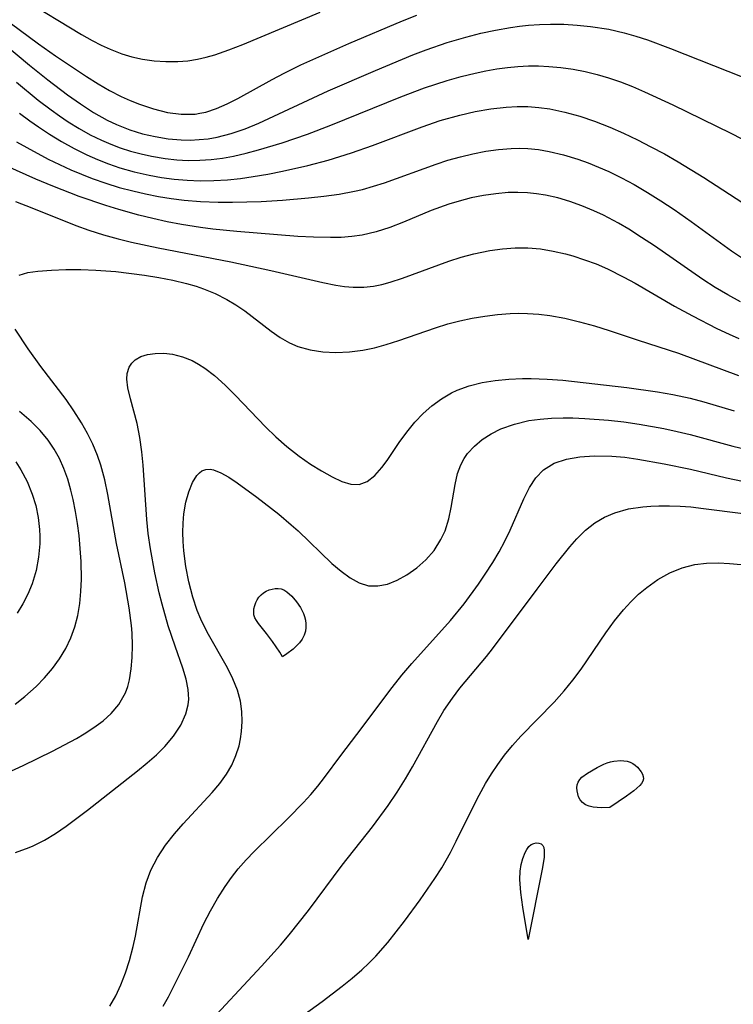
# Model space of a CAD drawing. Header units: inches. Extents: x 1073367 to 1082519, y 1569854 to 1574957.
# Tile 536 of 565: x 1080236 to 1080324, y 1573856 to 1573976. Entities that reach past the tile are written whole.
import ezdxf

# ---------------------------------------------------------------- set-up
doc = ezdxf.new("R2010")
doc.units = ezdxf.units.IN
doc.header["$MEASUREMENT"] = 0
doc.layers.add('CGG_CurvaNivelLidar_v1', color=7, linetype='Continuous', lineweight=30, true_color=0x008008)

msp = doc.modelspace()

# ---------------------------------------------------------------- linework, layer by layer
at = {"layer": 'CGG_CurvaNivelLidar_v1'}
for points in [[(1080236.8386, 1573978.9608, 79), (1080243.9468, 1573974.6223, 79), (1080245.2596, 1573973.88, 79), (1080246.3442, 1573973.3214, 79), (1080247.4415, 1573972.8141, 79), (1080248.8607, 1573972.2584, 79), (1080250.1137, 1573971.8815, 79), (1080251.3852, 1573971.6037, 79), (1080252.82, 1573971.407, 79), (1080254.2603, 1573971.3182, 79), (1080255.697, 1573971.3273, 79), (1080256.921, 1573971.4135, 79), (1080258.132, 1573971.5905, 79), (1080259.1829, 1573971.8331, 79), (1080260.2289, 1573972.1412, 79), (1080261.9296, 1573972.7324, 79), (1080263.6386, 1573973.4011, 79), (1080273.1158, 1573977.3533, 79)], [(1080234.1397, 1573976.8363, 78.5), (1080238.6764, 1573973.4679, 78.5), (1080240.7649, 1573971.9902, 78.5), (1080244.5765, 1573969.4769, 78.5), (1080245.9764, 1573968.6044, 78.5), (1080247.3844, 1573967.781, 78.5), (1080248.8109, 1573967.0355, 78.5), (1080249.9113, 1573966.5376, 78.5), (1080251.022, 1573966.0949, 78.5), (1080252.728, 1573965.5183, 78.5), (1080254.4357, 1573965.0921, 78.5), (1080256.1383, 1573964.8672, 78.5), (1080257.8147, 1573964.9023, 78.5), (1080258.4171, 1573964.9878, 78.5), (1080259.1325, 1573965.1435, 78.5), (1080260.4477, 1573965.5724, 78.5), (1080261.7446, 1573966.1396, 78.5), (1080263.0366, 1573966.7996, 78.5), (1080267.2273, 1573969.1045, 78.5), (1080268.7108, 1573969.8876, 78.5), (1080270.7388, 1573970.8944, 78.5), (1080272.1895, 1573971.5732, 78.5), (1080276.608, 1573973.52, 78.5), (1080283.1542, 1573976.2971, 78.5), (1080284.9054, 1573976.9922, 78.5)], [(1080234.5717, 1573973.4101, 78), (1080237.5939, 1573970.859, 78), (1080239.8365, 1573969.064, 78), (1080242.2501, 1573967.2619, 78), (1080243.8292, 1573966.1475, 78), (1080245.4329, 1573965.101, 78), (1080247.0775, 1573964.16, 78), (1080248.2154, 1573963.6082, 78), (1080249.8672, 1573962.9578, 78), (1080251.3982, 1573962.4928, 78), (1080252.9535, 1573962.1359, 78), (1080254.5243, 1573961.8856, 78), (1080256.1028, 1573961.7477, 78), (1080257.2212, 1573961.725, 78), (1080258.3373, 1573961.7718, 78), (1080259.4251, 1573961.8909, 78), (1080260.5061, 1573962.08, 78), (1080262.2305, 1573962.5188, 78), (1080263.9322, 1573963.093, 78), (1080265.6109, 1573963.7742, 78), (1080274.0802, 1573967.7153, 78), (1080279.8445, 1573970.2327, 78), (1080284.4362, 1573972.1184, 78), (1080286.0605, 1573972.7388, 78), (1080288.6178, 1573973.6289, 78), (1080290.9088, 1573974.3072, 78), (1080292.7123, 1573974.7644, 78), (1080294.5264, 1573975.1576, 78), (1080296.3492, 1573975.4799, 78), (1080297.4517, 1573975.6345, 78), (1080298.5567, 1573975.7542, 78), (1080299.897, 1573975.8472, 78), (1080301.2391, 1573975.8847, 78), (1080302.8667, 1573975.8595, 78), (1080304.4914, 1573975.7632, 78), (1080306.1103, 1573975.5995, 78), (1080308.3644, 1573975.2487, 78), (1080310.2392, 1573974.8216, 78), (1080311.6631, 1573974.4127, 78), (1080313.0757, 1573973.9488, 78), (1080315.8909, 1573972.9086, 78), (1080324.6516, 1573969.4622, 78)], [(1080235.9918, 1573968.8101, 77.5), (1080238.6576, 1573966.6086, 77.5), (1080240.2375, 1573965.4079, 77.5), (1080241.2771, 1573964.6619, 77.5), (1080242.3338, 1573963.9472, 77.5), (1080243.6494, 1573963.13, 77.5), (1080244.9958, 1573962.3779, 77.5), (1080246.373, 1573961.6992, 77.5), (1080247.5194, 1573961.2069, 77.5), (1080248.6854, 1573960.772, 77.5), (1080249.9446, 1573960.3738, 77.5), (1080251.2199, 1573960.0372, 77.5), (1080252.5076, 1573959.7583, 77.5), (1080254.1756, 1573959.4828, 77.5), (1080255.5823, 1573959.3267, 77.5), (1080256.9926, 1573959.2451, 77.5), (1080258.4036, 1573959.2474, 77.5), (1080259.7829, 1573959.3392, 77.5), (1080261.1585, 1573959.5119, 77.5), (1080262.5285, 1573959.7567, 77.5), (1080264.0574, 1573960.1068, 77.5), (1080265.5806, 1573960.5149, 77.5), (1080268.4542, 1573961.3831, 77.5), (1080271.5501, 1573962.4461, 77.5), (1080274.3928, 1573963.5434, 77.5), (1080282.9398, 1573967.0034, 77.5), (1080285.8307, 1573968.0859, 77.5), (1080288.6311, 1573969.0149, 77.5), (1080290.3244, 1573969.4911, 77.5), (1080292.0285, 1573969.9037, 77.5), (1080293.3473, 1573970.1774, 77.5), (1080294.6697, 1573970.4087, 77.5), (1080295.9949, 1573970.5918, 77.5), (1080297.2623, 1573970.7144, 77.5), (1080298.5309, 1573970.7772, 77.5), (1080299.7716, 1573970.7743, 77.5), (1080301.0117, 1573970.7147, 77.5), (1080302.508, 1573970.5777, 77.5), (1080303.9986, 1573970.3712, 77.5), (1080305.4798, 1573970.0919, 77.5), (1080306.9127, 1573969.7445, 77.5), (1080308.3309, 1573969.3258, 77.5), (1080309.8002, 1573968.8155, 77.5), (1080311.2543, 1573968.2455, 77.5), (1080312.6962, 1573967.6287, 77.5), (1080316.1576, 1573966.0097, 77.5), (1080323.2455, 1573962.5786, 77.5), (1080329.9129, 1573959.1554, 77.5)], [(1080236.3757, 1573965.0106, 77), (1080237.6453, 1573964.0652, 77), (1080238.6868, 1573963.3349, 77), (1080240.0311, 1573962.4533, 77), (1080241.5191, 1573961.5482, 77), (1080243.0374, 1573960.7015, 77), (1080244.587, 1573959.9241, 77), (1080245.9085, 1573959.3361, 77), (1080247.2514, 1573958.8074, 77), (1080248.6142, 1573958.3405, 77), (1080250.3946, 1573957.8349, 77), (1080252.1982, 1573957.4273, 77), (1080253.7336, 1573957.1546, 77), (1080255.2775, 1573956.9468, 77), (1080256.8609, 1573956.8054, 77), (1080258.448, 1573956.7447, 77), (1080260.1128, 1573956.7751, 77), (1080261.7786, 1573956.8832, 77), (1080263.3578, 1573957.041, 77), (1080264.9342, 1573957.2522, 77), (1080266.7114, 1573957.557, 77), (1080268.4838, 1573957.9128, 77), (1080271.5875, 1573958.6206, 77), (1080274.0785, 1573959.2847, 77), (1080276.9372, 1573960.1611, 77), (1080279.5081, 1573961.0613, 77), (1080285.5581, 1573963.3495, 77), (1080287.7763, 1573964.097, 77), (1080290.1652, 1573964.7717, 77), (1080292.0464, 1573965.1953, 77), (1080293.9354, 1573965.5228, 77), (1080295.8273, 1573965.7404, 77), (1080297.1571, 1573965.8148, 77), (1080298.4845, 1573965.81, 77), (1080299.8203, 1573965.7131, 77), (1080301.1498, 1573965.5284, 77), (1080302.9814, 1573965.1417, 77), (1080304.7972, 1573964.6317, 77), (1080306.5972, 1573964.023, 77), (1080308.4607, 1573963.2972, 77), (1080310.1605, 1573962.5563, 77), (1080311.8428, 1573961.7587, 77), (1080313.5075, 1573960.9129, 77), (1080315.1533, 1573960.0232, 77), (1080316.8085, 1573959.0751, 77), (1080319.9629, 1573957.1573, 77), (1080325.421, 1573953.625, 77)], [(1080236.0109, 1573961.5236, 76.5), (1080237.2548, 1573960.8081, 76.5), (1080239.8717, 1573959.4058, 76.5), (1080241.2434, 1573958.7298, 76.5), (1080242.6335, 1573958.0935, 76.5), (1080243.9425, 1573957.5434, 76.5), (1080245.2656, 1573957.0314, 76.5), (1080246.9027, 1573956.4542, 76.5), (1080248.5576, 1573955.9394, 76.5), (1080250.1995, 1573955.5031, 76.5), (1080251.7631, 1573955.1498, 76.5), (1080253.3366, 1573954.8481, 76.5), (1080254.9179, 1573954.5958, 76.5), (1080256.5051, 1573954.3938, 76.5), (1080258.4878, 1573954.2193, 76.5), (1080260.6416, 1573954.131, 76.5), (1080262.3896, 1573954.1206, 76.5), (1080265.8851, 1573954.2244, 76.5), (1080268.4835, 1573954.3919, 76.5), (1080271.6647, 1573954.659, 76.5), (1080273.5584, 1573954.857, 76.5), (1080275.4378, 1573955.1149, 76.5), (1080277.2969, 1573955.4646, 76.5), (1080278.2884, 1573955.7032, 76.5), (1080279.6237, 1573956.0835, 76.5), (1080280.9474, 1573956.5141, 76.5), (1080287.2496, 1573958.7951, 76.5), (1080288.708, 1573959.2644, 76.5), (1080290.23, 1573959.6907, 76.5), (1080291.7616, 1573960.0531, 76.5), (1080293.315, 1573960.3509, 76.5), (1080294.871, 1573960.5702, 76.5), (1080296.4266, 1573960.6959, 76.5), (1080297.4434, 1573960.7178, 76.5), (1080298.4574, 1573960.6839, 76.5), (1080299.7772, 1573960.5486, 76.5), (1080301.0904, 1573960.3225, 76.5), (1080302.831, 1573959.9043, 76.5), (1080304.5581, 1573959.3764, 76.5), (1080305.8372, 1573958.9211, 76.5), (1080307.1056, 1573958.4179, 76.5), (1080308.361, 1573957.8679, 76.5), (1080309.9112, 1573957.1145, 76.5), (1080311.437, 1573956.296, 76.5), (1080313.091, 1573955.3268, 76.5), (1080314.7185, 1573954.3014, 76.5), (1080316.3218, 1573953.2314, 76.5), (1080318.4179, 1573951.7564, 76.5), (1080323.3267, 1573948.1943, 76.5), (1080324.6654, 1573947.2787, 76.5)], [(1080324.4466, 1573941.976, 76), (1080322.8877, 1573942.8023, 76), (1080321.3542, 1573943.7149, 76), (1080319.8299, 1573944.7063, 76), (1080313.9157, 1573948.8013, 76), (1080312.3592, 1573949.8377, 76), (1080310.7846, 1573950.8311, 76), (1080309.5219, 1573951.5747, 76), (1080307.721, 1573952.5293, 76), (1080306.5255, 1573953.0874, 76), (1080305.0725, 1573953.6869, 76), (1080303.6003, 1573954.2091, 76), (1080302.1124, 1573954.6481, 76), (1080300.6117, 1573954.9932, 76), (1080299.526, 1573955.1742, 76), (1080298.435, 1573955.2897, 76), (1080297.245, 1573955.3338, 76), (1080296.0514, 1573955.3021, 76), (1080294.5469, 1573955.1707, 76), (1080293.0449, 1573954.9507, 76), (1080291.5503, 1573954.6511, 76), (1080290.0682, 1573954.2767, 76), (1080288.8116, 1573953.8968, 76), (1080286.6532, 1573953.1122, 76), (1080283.2757, 1573951.7115, 76), (1080281.5914, 1573951.0533, 76), (1080279.9263, 1573950.5058, 76), (1080278.2367, 1573950.1058, 76), (1080276.9643, 1573949.9292, 76), (1080275.6753, 1573949.8384, 76), (1080274.3716, 1573949.8095, 76), (1080272.2975, 1573949.8483, 76), (1080270.3816, 1573949.955, 76), (1080262.9081, 1573950.5404, 76), (1080259.9954, 1573950.8318, 76), (1080258.5023, 1573951.0275, 76), (1080256.1491, 1573951.4076, 76), (1080254.4058, 1573951.7482, 76), (1080252.6692, 1573952.1336, 76), (1080250.9399, 1573952.5601, 76), (1080248.4916, 1573953.238, 76), (1080246.9111, 1573953.7284, 76), (1080243.6567, 1573954.8431, 76), (1080240.4462, 1573956.0812, 76), (1080238.3767, 1573956.9613, 76), (1080233.6238, 1573959.0583, 76)], [(1080235.8725, 1573954.2036, 75.5), (1080237.8873, 1573953.4442, 75.5), (1080243.2589, 1573951.2953, 75.5), (1080244.8363, 1573950.7283, 75.5), (1080246.6287, 1573950.1636, 75.5), (1080248.4421, 1573949.6644, 75.5), (1080250.0604, 1573949.2658, 75.5), (1080253.3185, 1573948.5584, 75.5), (1080262.188, 1573946.8566, 75.5), (1080267.0586, 1573945.7822, 75.5), (1080273.4394, 1573944.3092, 75.5), (1080274.9984, 1573944.0077, 75.5), (1080276.0699, 1573943.8498, 75.5), (1080277.1361, 1573943.7577, 75.5), (1080278.4397, 1573943.766, 75.5), (1080279.5982, 1573943.897, 75.5), (1080280.6257, 1573944.0988, 75.5), (1080281.6513, 1573944.3644, 75.5), (1080283.1422, 1573944.8361, 75.5), (1080288.8012, 1573946.9288, 75.5), (1080290.3318, 1573947.4069, 75.5), (1080291.8818, 1573947.8155, 75.5), (1080293.8033, 1573948.2152, 75.5), (1080295.3502, 1573948.4421, 75.5), (1080296.8992, 1573948.568, 75.5), (1080298.4461, 1573948.5707, 75.5), (1080299.997, 1573948.4309, 75.5), (1080301.541, 1573948.1691, 75.5), (1080303.0775, 1573947.811, 75.5), (1080303.9712, 1573947.5645, 75.5), (1080305.3944, 1573947.1132, 75.5), (1080306.8019, 1573946.5931, 75.5), (1080308.1884, 1573946.002, 75.5), (1080310.2051, 1573944.9943, 75.5), (1080311.5754, 1573944.2332, 75.5), (1080316.3731, 1573941.4331, 75.5), (1080318.5623, 1573940.2472, 75.5), (1080321.5586, 1573938.7151, 75.5), (1080323.0682, 1573938.0058, 75.5), (1080324.2374, 1573937.5008, 75.5)], [(1080236.3249, 1573945.2409, 75), (1080237.405, 1573945.5386, 75), (1080238.6136, 1573945.7194, 75), (1080240.2973, 1573945.8382, 75), (1080242.0362, 1573945.8936, 75), (1080243.8489, 1573945.8982, 75), (1080245.7086, 1573945.8391, 75), (1080248.1467, 1573945.6531, 75), (1080251.6408, 1573945.23, 75), (1080253.3795, 1573944.9538, 75), (1080255.0961, 1573944.6214, 75), (1080256.7796, 1573944.2161, 75), (1080257.9495, 1573943.8724, 75), (1080258.8385, 1573943.5687, 75), (1080260.2952, 1573942.9732, 75), (1080261.6863, 1573942.2693, 75), (1080262.8076, 1573941.5875, 75), (1080263.883, 1573940.8472, 75), (1080267.1164, 1573938.3792, 75), (1080268.2249, 1573937.6096, 75), (1080269.3742, 1573936.9488, 75), (1080270.3655, 1573936.5178, 75), (1080271.8644, 1573936.0915, 75), (1080273.4272, 1573935.8614, 75), (1080275.0333, 1573935.7923, 75), (1080276.6644, 1573935.8602, 75), (1080278.3223, 1573936.062, 75), (1080279.7472, 1573936.3591, 75), (1080281.1715, 1573936.749, 75), (1080282.6909, 1573937.2339, 75), (1080287.1916, 1573938.7984, 75), (1080288.701, 1573939.2644, 75), (1080290.1731, 1573939.6473, 75), (1080291.6599, 1573939.967, 75), (1080293.1969, 1573940.2334, 75), (1080294.7408, 1573940.4315, 75), (1080296.2886, 1573940.5501, 75), (1080297.3616, 1573940.5781, 75), (1080298.4339, 1573940.5566, 75), (1080299.8043, 1573940.4537, 75), (1080301.1712, 1573940.2776, 75), (1080302.984, 1573939.9514, 75), (1080304.787, 1573939.5367, 75), (1080306.5934, 1573939.0412, 75), (1080308.3853, 1573938.4839, 75), (1080311.9263, 1573937.2887, 75), (1080316.8672, 1573935.6924, 75), (1080324.2104, 1573932.9831, 75)], [(1080233.8484, 1573883.9979, 75), (1080236.8176, 1573885.327, 75), (1080240.3944, 1573887.0743, 75), (1080241.888, 1573887.8524, 75), (1080243.337, 1573888.6543, 75), (1080244.2714, 1573889.2085, 75), (1080245.4663, 1573889.9836, 75), (1080246.5754, 1573890.808, 75), (1080247.5719, 1573891.6979, 75), (1080248.513, 1573892.7907, 75), (1080249.3183, 1573894.1975, 75), (1080249.5981, 1573894.9749, 75), (1080249.8064, 1573895.7898, 75), (1080250.0317, 1573897.1311, 75), (1080250.1545, 1573898.5389, 75), (1080250.1849, 1573899.996, 75), (1080250.1268, 1573901.4882, 75), (1080250.0454, 1573902.4415, 75), (1080249.7675, 1573904.5865, 75), (1080249.2222, 1573907.6332, 75), (1080248.2432, 1573912.4532, 75), (1080247.1649, 1573918.4447, 75), (1080246.7787, 1573920.2456, 75), (1080246.3019, 1573922.0133, 75), (1080245.898, 1573923.2046, 75), (1080245.3312, 1573924.5715, 75), (1080244.6765, 1573925.9037, 75), (1080243.9476, 1573927.2033, 75), (1080243.0325, 1573928.6533, 75), (1080242.057, 1573930.0385, 75), (1080238.9979, 1573934.056, 75), (1080237.4352, 1573936.2279, 75), (1080235.8297, 1573938.637, 75)], [(1080235.8704, 1573874.7297, 74.5), (1080237.5563, 1573875.3075, 74.5), (1080238.0378, 1573875.5134, 74.5), (1080239.4207, 1573876.216, 74.5), (1080240.7564, 1573877.0303, 74.5), (1080242.0611, 1573877.9242, 74.5), (1080244.675, 1573879.8802, 74.5), (1080250.7987, 1573884.6796, 74.5), (1080251.9762, 1573885.6528, 74.5), (1080253.095, 1573886.6465, 74.5), (1080254.1293, 1573887.674, 74.5), (1080255.1993, 1573888.9406, 74.5), (1080256.0737, 1573890.2675, 74.5), (1080256.7024, 1573891.6516, 74.5), (1080256.9796, 1573892.7671, 74.5), (1080257.0424, 1573893.4314, 74.5), (1080257.0374, 1573893.9986, 74.5), (1080256.9767, 1573894.6275, 74.5), (1080256.719, 1573895.9026, 74.5), (1080256.3303, 1573897.2072, 74.5), (1080255.3704, 1573899.923, 74.5), (1080254.5529, 1573902.4002, 74.5), (1080253.7988, 1573905.0525, 74.5), (1080253.4496, 1573906.4451, 74.5), (1080252.9043, 1573908.8759, 74.5), (1080252.3708, 1573911.7913, 74.5), (1080252.1117, 1573913.6878, 74.5), (1080251.944, 1573915.3759, 74.5), (1080251.4747, 1573922.0034, 74.5), (1080251.323, 1573923.628, 74.5), (1080251.0824, 1573925.4042, 74.5), (1080250.7497, 1573927.1012, 74.5), (1080249.9246, 1573930.1134, 74.5), (1080249.6073, 1573931.4692, 74.5), (1080249.4934, 1573932.5291, 74.5), (1080249.5321, 1573933.2029, 74.5), (1080249.7644, 1573933.9811, 74.5), (1080250.0767, 1573934.4763, 74.5), (1080250.4989, 1573934.8863, 74.5), (1080251.1866, 1573935.2786, 74.5), (1080252.0044, 1573935.5339, 74.5), (1080252.9622, 1573935.6726, 74.5), (1080253.9945, 1573935.684, 74.5), (1080255.0729, 1573935.5629, 74.5), (1080256.2797, 1573935.266, 74.5), (1080257.4787, 1573934.7877, 74.5), (1080258.247, 1573934.3712, 74.5), (1080258.999, 1573933.8815, 74.5), (1080260.1858, 1573932.9607, 74.5), (1080261.4775, 1573931.7971, 74.5), (1080262.749, 1573930.5384, 74.5), (1080266.4418, 1573926.7004, 74.5), (1080267.6827, 1573925.4867, 74.5), (1080269.0367, 1573924.2775, 74.5), (1080270.5391, 1573923.1035, 74.5), (1080271.916, 1573922.1518, 74.5), (1080273.2714, 1573921.3095, 74.5), (1080274.5725, 1573920.5865, 74.5), (1080275.7435, 1573920.0334, 74.5), (1080276.8404, 1573919.6938, 74.5), (1080277.8681, 1573919.6671, 74.5), (1080278.8476, 1573920.0418, 74.5), (1080279.7664, 1573920.7566, 74.5), (1080280.6311, 1573921.7248, 74.5), (1080281.2742, 1573922.6064, 74.5), (1080282.7622, 1573924.7993, 74.5), (1080283.6722, 1573926.0493, 74.5), (1080284.6674, 1573927.2646, 74.5), (1080285.6662, 1573928.3087, 74.5), (1080286.7478, 1573929.2691, 74.5), (1080287.9085, 1573930.1264, 74.5), (1080289.1487, 1573930.8563, 74.5), (1080289.8209, 1573931.1744, 74.5), (1080291.3144, 1573931.7168, 74.5), (1080292.8783, 1573932.1059, 74.5), (1080294.4942, 1573932.3708, 74.5), (1080296.1477, 1573932.5326, 74.5), (1080297.8274, 1573932.6052, 74.5), (1080298.8872, 1573932.6078, 74.5), (1080300.8119, 1573932.5336, 74.5), (1080302.7483, 1573932.3847, 74.5), (1080306.6403, 1573931.9683, 74.5), (1080310.5505, 1573931.4985, 74.5), (1080314.3159, 1573930.978, 74.5), (1080316.1789, 1573930.6528, 74.5), (1080318.3069, 1573930.1866, 74.5), (1080319.9661, 1573929.7427, 74.5), (1080323.6744, 1573928.6492, 74.5)], [(1080235.8416, 1573892.8292, 75.5), (1080237.0417, 1573893.7667, 75.5), (1080238.4055, 1573894.9898, 75.5), (1080239.4408, 1573896.0576, 75.5), (1080240.3967, 1573897.1841, 75.5), (1080241.2609, 1573898.3686, 75.5), (1080242.0159, 1573899.6143, 75.5), (1080242.6387, 1573900.9111, 75.5), (1080243.136, 1573902.2619, 75.5), (1080243.5064, 1573903.6575, 75.5), (1080243.7517, 1573905.1141, 75.5), (1080243.8864, 1573906.5995, 75.5), (1080243.9335, 1573908.1051, 75.5), (1080243.8891, 1573910.2562, 75.5), (1080243.7923, 1573911.8418, 75.5), (1080243.6447, 1573913.4264, 75.5), (1080243.4594, 1573914.9027, 75.5), (1080243.2254, 1573916.3664, 75.5), (1080242.9366, 1573917.8109, 75.5), (1080242.6514, 1573918.9823, 75.5), (1080242.2633, 1573920.3058, 75.5), (1080241.8002, 1573921.5911, 75.5), (1080241.2451, 1573922.8277, 75.5), (1080240.6034, 1573923.9717, 75.5), (1080239.8632, 1573925.0556, 75.5), (1080238.8874, 1573926.2371, 75.5), (1080237.8065, 1573927.3373, 75.5), (1080236.3679, 1573928.5845, 75.5)], [(1080247.4211, 1573855.9368, 74), (1080248.1468, 1573857.1984, 74), (1080248.7729, 1573858.5661, 74), (1080249.3169, 1573860.0104, 74), (1080249.7915, 1573861.5078, 74), (1080250.2531, 1573863.2514, 74), (1080250.5249, 1573864.5001, 74), (1080251.4014, 1573869.2953, 74), (1080251.8362, 1573871.0052, 74), (1080252.4056, 1573872.5514, 74), (1080253.2171, 1573874.1137, 74), (1080254.2019, 1573875.5938, 74), (1080255.3152, 1573877.0057, 74), (1080256.3743, 1573878.2066, 74), (1080259.9284, 1573882.0227, 74), (1080260.8401, 1573883.1281, 74), (1080261.654, 1573884.2781, 74), (1080262.2909, 1573885.3921, 74), (1080262.807, 1573886.5509, 74), (1080263.1926, 1573887.7468, 74), (1080263.3807, 1573888.6087, 74), (1080263.5051, 1573889.4815, 74), (1080263.582, 1573890.7146, 74), (1080263.5386, 1573891.9508, 74), (1080263.3605, 1573893.1799, 74), (1080262.9831, 1573894.5566, 74), (1080262.4508, 1573895.9128, 74), (1080261.8004, 1573897.2494, 74), (1080259.3015, 1573901.6423, 74), (1080258.5259, 1573903.2164, 74), (1080258.0902, 1573904.2676, 74), (1080257.5379, 1573905.8871, 74), (1080257.048, 1573907.7626, 74), (1080256.6864, 1573909.6603, 74), (1080256.4463, 1573911.5551, 74), (1080256.3626, 1573912.6843, 74), (1080256.3322, 1573913.796, 74), (1080256.3662, 1573914.953, 74), (1080256.4678, 1573916.0709, 74), (1080256.7058, 1573917.4867, 74), (1080257.0501, 1573918.7734, 74), (1080257.4946, 1573919.886, 74), (1080258.0406, 1573920.7667, 74), (1080258.3519, 1573921.0956, 74), (1080258.6412, 1573921.3088, 74), (1080259.1178, 1573921.4959, 74), (1080259.6485, 1573921.5177, 74), (1080260.0898, 1573921.4327, 74), (1080260.9781, 1573921.0807, 74), (1080261.9399, 1573920.5325, 74), (1080262.9663, 1573919.8444, 74), (1080265.3547, 1573918.1088, 74), (1080268.0518, 1573916.025, 74), (1080269.5769, 1573914.7286, 74), (1080270.3941, 1573913.9845, 74), (1080274.5424, 1573910.0216, 74), (1080275.6511, 1573909.0706, 74), (1080276.7598, 1573908.26, 74), (1080277.8789, 1573907.6463, 74), (1080279.0185, 1573907.2974, 74), (1080280.155, 1573907.2642, 74), (1080281.3049, 1573907.4943, 74), (1080282.509, 1573907.9613, 74), (1080283.6907, 1573908.612, 74), (1080284.8994, 1573909.4678, 74), (1080286.0225, 1573910.4718, 74), (1080287.0171, 1573911.6172, 74), (1080287.8548, 1573912.9298, 74), (1080288.3471, 1573913.9927, 74), (1080288.8112, 1573915.4667, 74), (1080289.102, 1573916.8647, 74), (1080289.5719, 1573919.6574, 74), (1080289.8906, 1573920.9903, 74), (1080290.2847, 1573922.0671, 74), (1080290.6893, 1573922.8264, 74), (1080291.1096, 1573923.4274, 74), (1080291.9343, 1573924.3341, 74), (1080292.8975, 1573925.1398, 74), (1080293.9762, 1573925.8433, 74), (1080295.1529, 1573926.4382, 74), (1080296.8191, 1573927.0424, 74), (1080298.5937, 1573927.4554, 74), (1080299.9535, 1573927.6424, 74), (1080301.3464, 1573927.7472, 74), (1080302.764, 1573927.7871, 74), (1080303.9675, 1573927.7801, 74), (1080305.414, 1573927.7284, 74), (1080308.3298, 1573927.5068, 74), (1080310.2021, 1573927.2933, 74), (1080312.072, 1573927.0273, 74), (1080315.0957, 1573926.4844, 74), (1080316.696, 1573926.1437, 74), (1080318.2824, 1573925.7631, 74), (1080323.5082, 1573924.3266, 74), (1080325.0609, 1573923.9521, 74)], [(1080253.9118, 1573855.9479, 73.5), (1080254.5637, 1573857.107, 73.5), (1080255.4054, 1573858.7017, 73.5), (1080257.0018, 1573861.9637, 73.5), (1080258.9062, 1573866.0297, 73.5), (1080259.707, 1573867.591, 73.5), (1080260.564, 1573869.1118, 73.5), (1080261.4904, 1573870.5803, 73.5), (1080262.2584, 1573871.6643, 73.5), (1080263.0786, 1573872.7052, 73.5), (1080264.0436, 1573873.8019, 73.5), (1080265.0568, 1573874.8574, 73.5), (1080269.2068, 1573878.893, 73.5), (1080271.0596, 1573880.8161, 73.5), (1080271.9507, 1573881.8114, 73.5), (1080272.8113, 1573882.8284, 73.5), (1080273.6383, 1573883.8675, 73.5), (1080275.638, 1573886.5714, 73.5), (1080278.2464, 1573889.9784, 73.5), (1080280.754, 1573893.3663, 73.5), (1080281.901, 1573894.8747, 73.5), (1080283.084, 1573896.3597, 73.5), (1080284.3076, 1573897.8136, 73.5), (1080289.0258, 1573903.0628, 73.5), (1080290.67, 1573905.0898, 73.5), (1080292.436, 1573907.4866, 73.5), (1080293.2692, 1573908.7103, 73.5), (1080294.1777, 1573910.1315, 73.5), (1080294.9522, 1573911.4357, 73.5), (1080295.6704, 1573912.7504, 73.5), (1080296.3217, 1573914.073, 73.5), (1080297.9903, 1573917.9268, 73.5), (1080298.6653, 1573919.275, 73.5), (1080299.441, 1573920.4731, 73.5), (1080300.3787, 1573921.458, 73.5), (1080301.6724, 1573922.2457, 73.5), (1080303.17, 1573922.7523, 73.5), (1080304.8224, 1573923.0451, 73.5), (1080306.5849, 1573923.165, 73.5), (1080308.7291, 1573923.1186, 73.5), (1080310.3042, 1573922.9767, 73.5), (1080311.9014, 1573922.7651, 73.5), (1080315.1346, 1573922.1986, 73.5), (1080318.3196, 1573921.5296, 73.5), (1080322.743, 1573920.4889, 73.5), (1080324.6661, 1573920.0823, 73.5)], [(1080235.9291, 1573922.4052, 76), (1080236.5589, 1573921.4456, 76), (1080237.3208, 1573920.0039, 76), (1080237.9322, 1573918.4883, 76), (1080238.3511, 1573917.0765, 76), (1080238.6481, 1573915.6311, 76), (1080238.8209, 1573914.1643, 76), (1080238.8598, 1573913.3548, 76), (1080238.8533, 1573912.4192, 76), (1080238.7051, 1573910.7659, 76), (1080238.3914, 1573909.1341, 76), (1080237.9146, 1573907.5413, 76), (1080237.401, 1573906.2842, 76), (1080236.778, 1573905.0746, 76), (1080236.074, 1573903.9591, 76)], [(1080258.8168, 1573853.1801, 73), (1080265.9418, 1573860.829, 73), (1080268.2533, 1573863.3982, 73), (1080269.3072, 1573864.649, 73), (1080271.6569, 1573867.636, 73), (1080275.7971, 1573873.1621, 73), (1080279.4966, 1573877.8643, 73), (1080281.4137, 1573880.4601, 73), (1080282.4954, 1573882.0753, 73), (1080283.5202, 1573883.7256, 73), (1080284.3718, 1573885.1857, 73), (1080287.4257, 1573890.733, 73), (1080288.2205, 1573892.0475, 73), (1080289.2617, 1573893.5769, 73), (1080290.1739, 1573894.7655, 73), (1080293.4201, 1573898.6528, 73), (1080294.1524, 1573899.581, 73), (1080299.6008, 1573906.8936, 73), (1080301.9397, 1573909.9599, 73), (1080303.5941, 1573912.0496, 73), (1080304.4537, 1573913.0247, 73), (1080305.5089, 1573914.0607, 73), (1080306.6484, 1573914.9616, 73), (1080307.8254, 1573915.6624, 73), (1080309.0862, 1573916.2051, 73), (1080310.7658, 1573916.6677, 73), (1080312.5286, 1573916.9382, 73), (1080313.4898, 1573917.0211, 73), (1080314.4644, 1573917.0661, 73), (1080315.7615, 1573917.0699, 73), (1080317.072, 1573917.0176, 73), (1080318.3914, 1573916.915, 73), (1080319.9003, 1573916.7461, 73), (1080324.7684, 1573916.1043, 73)], [(1080268.5052, 1573853.0269, 72.5), (1080273.327, 1573856.5181, 72.5), (1080275.8042, 1573858.3851, 72.5), (1080277.0088, 1573859.365, 72.5), (1080278.1766, 1573860.3794, 72.5), (1080279.0535, 1573861.1973, 72.5), (1080279.8961, 1573862.0467, 72.5), (1080281.369, 1573863.7203, 72.5), (1080283.402, 1573866.3236, 72.5), (1080285.3144, 1573868.9326, 72.5), (1080287.1087, 1573871.5241, 72.5), (1080287.9522, 1573872.8525, 72.5), (1080289.0095, 1573874.7039, 72.5), (1080289.7289, 1573876.0863, 72.5), (1080291.7951, 1573880.286, 72.5), (1080292.5314, 1573881.7254, 72.5), (1080293.309, 1573883.1376, 72.5), (1080294.0268, 1573884.3226, 72.5), (1080294.7931, 1573885.4736, 72.5), (1080295.611, 1573886.586, 72.5), (1080296.592, 1573887.7853, 72.5), (1080297.6264, 1573888.9408, 72.5), (1080301.6673, 1573893.0656, 72.5), (1080302.9195, 1573894.4503, 72.5), (1080303.9724, 1573895.7495, 72.5), (1080304.9678, 1573897.0984, 72.5), (1080307.9842, 1573901.5522, 72.5), (1080309.0313, 1573902.99, 72.5), (1080310.1609, 1573904.3663, 72.5), (1080311.0592, 1573905.3378, 72.5), (1080312.0009, 1573906.2499, 72.5), (1080312.9852, 1573907.0903, 72.5), (1080314.3583, 1573908.0678, 72.5), (1080315.7949, 1573908.8611, 72.5), (1080317.3016, 1573909.4733, 72.5), (1080318.8685, 1573909.8799, 72.5), (1080320.2854, 1573910.0502, 72.5), (1080321.7332, 1573910.0777, 72.5), (1080323.1144, 1573910.0089, 72.5), (1080325.9279, 1573909.7473, 72.5)]]:
    msp.add_polyline3d(points, dxfattribs=at)
for points in [[(1080268.5, 1573898.6202, 73.5), (1080268.1599, 1573899.188, 73.5), (1080267.2735, 1573900.4907, 73.5), (1080266.5549, 1573901.458, 73.5), (1080265.5621, 1573902.6865, 73.5), (1080265.3208, 1573903.0347, 73.5), (1080265.1301, 1573903.391, 73.5), (1080265.0112, 1573903.7604, 73.5), (1080264.9805, 1573904.1218, 73.5), (1080265.0166, 1573904.4915, 73.5), (1080265.1057, 1573904.8621, 73.5), (1080265.239, 1573905.2261, 73.5), (1080265.4123, 1573905.575, 73.5), (1080265.6249, 1573905.8992, 73.5), (1080265.8799, 1573906.1869, 73.5), (1080266.1774, 1573906.4261, 73.5), (1080266.5086, 1573906.6217, 73.5), (1080266.8619, 1573906.7769, 73.5), (1080267.2274, 1573906.8909, 73.5), (1080267.5969, 1573906.9594, 73.5), (1080267.9626, 1573906.9739, 73.5), (1080268.3165, 1573906.921, 73.5), (1080268.6716, 1573906.78, 73.5), (1080269.0086, 1573906.5679, 73.5), (1080269.6385, 1573906.0006, 73.5), (1080270.214, 1573905.3171, 73.5), (1080270.682, 1573904.6278, 73.5), (1080271.061, 1573903.8973, 73.5), (1080271.1987, 1573903.5171, 73.5), (1080271.2974, 1573903.0831, 73.5), (1080271.3449, 1573902.6414, 73.5), (1080271.3469, 1573902.1982, 73.5), (1080271.2932, 1573901.7472, 73.5), (1080271.1415, 1573901.2623, 73.5), (1080270.8876, 1573900.7719, 73.5), (1080270.5656, 1573900.3362, 73.5), (1080270.1883, 1573899.9311, 73.5), (1080269.7874, 1573899.5647, 73.5), (1080269.0375, 1573898.982, 73.5)], [(1080308.5, 1573880.1989, 72), (1080307.433, 1573880.1549, 72), (1080306.4448, 1573880.2501, 72), (1080305.9535, 1573880.3696, 72), (1080305.5093, 1573880.5549, 72), (1080305.1296, 1573880.8256, 72), (1080304.8459, 1573881.1542, 72), (1080304.6642, 1573881.5091, 72), (1080304.5519, 1573881.8747, 72), (1080304.4811, 1573882.2467, 72), (1080304.4575, 1573882.615, 72), (1080304.4909, 1573882.9698, 72), (1080304.5964, 1573883.3011, 72), (1080304.7965, 1573883.6153, 72), (1080305.0695, 1573883.9014, 72), (1080305.7539, 1573884.4181, 72), (1080306.952, 1573885.1089, 72), (1080307.7531, 1573885.4942, 72), (1080308.162, 1573885.6571, 72), (1080308.5771, 1573885.7879, 72), (1080308.9854, 1573885.8753, 72), (1080309.8036, 1573885.9401, 72), (1080310.2035, 1573885.9175, 72), (1080310.5892, 1573885.8531, 72), (1080310.9531, 1573885.7386, 72), (1080311.2784, 1573885.5728, 72), (1080311.5764, 1573885.363, 72), (1080311.8469, 1573885.121, 72), (1080312.2918, 1573884.5771, 72), (1080312.4516, 1573884.2899, 72), (1080312.5534, 1573884.0008, 72), (1080312.5784, 1573883.7155, 72), (1080312.5091, 1573883.4347, 72), (1080312.3588, 1573883.1622, 72), (1080312.1347, 1573882.8879, 72), (1080311.4194, 1573882.2589, 72), (1080310.5076, 1573881.5859, 72)], [(1080298.5, 1573864.1039, 72), (1080297.865, 1573868.0456, 72), (1080297.6108, 1573869.8476, 72), (1080297.4831, 1573871.4215, 72), (1080297.5121, 1573872.4553, 72), (1080297.6442, 1573873.2616, 72), (1080297.8403, 1573873.9642, 72), (1080298.138, 1573874.7034, 72), (1080298.354, 1573875.0975, 72), (1080298.6, 1573875.4318, 72), (1080298.8814, 1573875.6836, 72), (1080299.1828, 1573875.8272, 72), (1080299.4986, 1573875.8847, 72), (1080299.8052, 1573875.8644, 72), (1080300.0777, 1573875.7675, 72), (1080300.289, 1573875.5888, 72), (1080300.4202, 1573875.3136, 72), (1080300.4774, 1573874.9648, 72), (1080300.4436, 1573874.1217, 72), (1080300.2067, 1573872.6699, 72)]]:
    msp.add_polyline3d(points, close=True, dxfattribs=at)

doc.saveas('drawing.dxf')
